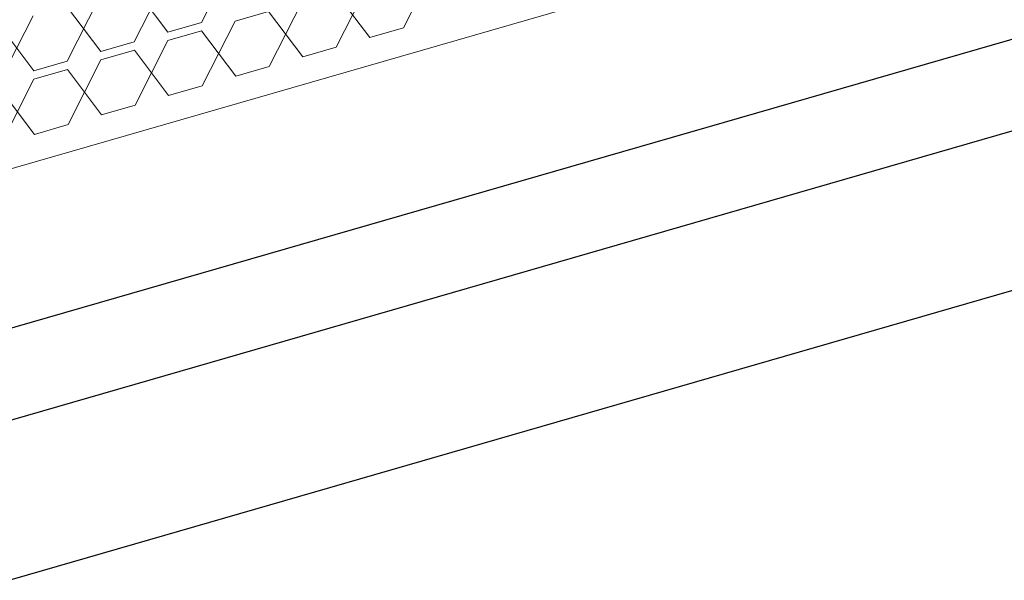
# Model space of a CAD drawing. Header units: millimetres. Extents: x 3925 to 5043, y -86 to 778.
# Tile 346 of 439: x 4997.5 to 5004.01, y 332.27 to 335.98. Entities that reach past the tile are written whole.
import ezdxf

# ---------------------------------------------------------------- set-up
doc = ezdxf.new("R2010")
doc.units = ezdxf.units.MM
doc.header["$LTSCALE"] = 46.255
doc.layers.add('H30K-DUST-FIDXF_CONTINUOUS_LINE', color=7, linetype='CONTINUOUS')
doc.layers.add('H30K-SPONGE-DXF_CONTINUOUS_LINE', color=7, linetype='CONTINUOUS')

msp = doc.modelspace()

# ---------------------------------------------------------------- linework, layer by layer
at = {"layer": 'H30K-DUST-FIDXF_CONTINUOUS_LINE', "color": 7, "linetype": 'Continuous', "lineweight": 0}
for p, q in [((5007.8034, 337.9865), (4944.5659, 319.7087)), ((4998.6984, 335.9611), (4998.9157, 336.3898)), ((5000.0351, 335.925), (5000.2523, 336.3536)), ((4998.2547, 335.8328), (4998.4719, 336.2615)), ((4998.4765, 335.897), (4998.25, 336.1974)), ((4999.5913, 335.7967), (4999.8086, 336.2254)), ((4997.8109, 335.7046), (4998.0281, 336.1332)), ((4999.8132, 335.8608), (4999.5867, 336.1612)), ((4998.0328, 335.7687), (4997.8063, 336.0691)), ((4999.1475, 335.6684), (4999.3648, 336.0971)), ((4997.3671, 335.5763), (4997.5844, 336.005)), ((4999.1429, 336.033), (4998.921, 335.9688)), ((4999.3694, 335.7326), (4999.1429, 336.033)), ((4997.589, 335.6404), (4997.3625, 335.9408)), ((4998.4765, 335.897), (4998.6984, 335.9611)), ((4998.7038, 335.5402), (4998.921, 335.9688)), ((4999.8132, 335.8608), (5000.0351, 335.925)), ((4998.6991, 335.9047), (4998.4773, 335.8406)), ((4998.9256, 335.6043), (4998.6991, 335.9047)), ((4998.0328, 335.7687), (4998.2547, 335.8328)), ((4998.26, 335.4119), (4998.4773, 335.8406)), ((4999.3694, 335.7326), (4999.5913, 335.7967)), ((4998.2554, 335.7764), (4998.0335, 335.7123)), ((4998.4819, 335.476), (4998.2554, 335.7764)), ((4997.589, 335.6404), (4997.8109, 335.7046)), ((4997.8162, 335.2836), (4998.0335, 335.7123)), ((4998.9256, 335.6043), (4999.1475, 335.6684)), ((4997.8116, 335.6482), (4997.5897, 335.584)), ((4998.0381, 335.3478), (4997.8116, 335.6482)), ((4997.3724, 335.1554), (4997.5897, 335.584)), ((4998.4819, 335.476), (4998.7038, 335.5402)), ((4997.5943, 335.2195), (4997.3678, 335.5199)), ((4998.0381, 335.3478), (4998.26, 335.4119)), ((4997.5943, 335.2195), (4997.8162, 335.2836))]:
    msp.add_line(p, q, dxfattribs=at)
at = {"layer": 'H30K-DUST-FIDXF_CONTINUOUS_LINE', "color": 7, "linetype": 'Continuous'}
msp.add_line((5008.9262, 337.2548), (4943.9227, 318.4666), dxfattribs=at)
at = {"layer": 'H30K-SPONGE-DXF_CONTINUOUS_LINE', "color": 7, "linetype": 'Continuous'}
for p, q in [((5009.3424, 336.7672), (4943.9748, 317.8737)), ((4943.9881, 316.8213), (5009.3557, 335.7149))]:
    msp.add_line(p, q, dxfattribs=at)

doc.saveas('drawing.dxf')
